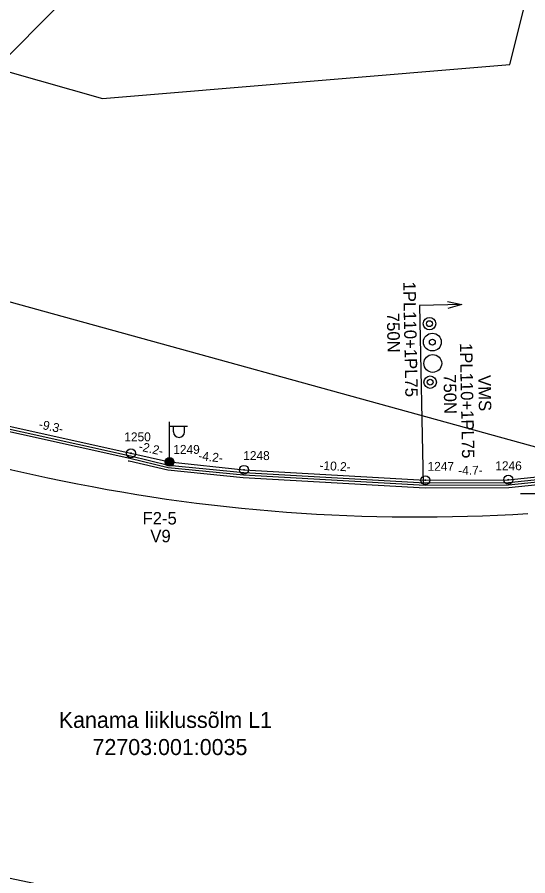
# Model space of a CAD drawing. Extents: x 528816 to 533196, y 6574767 to 6575847.
# Drawn here: x 532969.74 to 532998.41, y 6575078.53 to 6575126.75 of the extents above; entities that cross this region are included whole.
import ezdxf

# ---------------------------------------------------------------- set-up
doc = ezdxf.new("R2010")
doc.units = 0
for name, color, linetype in [('ABIJOONIS', 7, 'Continuous'), ('JOONSIDE', 7, 'Continuous'), ('KOORDPUNKT', 7, 'Continuous'), ('MOOTPIIR', 7, 'Continuous'), ('MPKAABEL', 7, 'Continuous'), ('PIIR', 7, 'Continuous'), ('POST', 7, 'Continuous'), ('TEE', 7, 'Continuous'), ('VORK', 7, 'Continuous')]:
    doc.layers.add(name, color=color, linetype=linetype)

msp = doc.modelspace()

# ---------------------------------------------------------------- linework, layer by layer
at = {"layer": 'ABIJOONIS'}
for p, q in [((532994.713, 6575110.609), (532992.334, 6575110.563)), ((532992.334, 6575110.563), (532992.529, 6575100.53))]:
    msp.add_line(p, q, dxfattribs=at)
msp.add_lwpolyline([(532993.91, 6575110.793), (532994.713, 6575110.609), (532993.917, 6575110.394)], dxfattribs=at)
for centre, radius in [((532992.888, 6575109.539), 0.35), ((532992.888, 6575109.539), 0.165), ((532993.052, 6575108.505), 0.5), ((532993.052, 6575108.505), 0.165), ((532993.075, 6575107.305), 0.5), ((532992.927, 6575106.255), 0.35), ((532992.927, 6575106.255), 0.165)]:
    msp.add_circle(centre, radius, dxfattribs=at)
at = {"layer": 'KOORDPUNKT'}
for centre, radius in [((532976.125, 6575102.259), 0.25), ((532976.125, 6575102.259), 0.025), ((532976.125, 6575102.259), 0.0221), ((532976.125, 6575102.259), 0.0191), ((532976.125, 6575102.259), 0.0161), ((532976.125, 6575102.259), 0.0132), ((532976.125, 6575102.259), 0.0102), ((532976.125, 6575102.259), 0.00726), ((532976.125, 6575102.259), 0.0043), ((532978.291, 6575101.778), 0.25), ((532978.291, 6575101.778), 0.025), ((532978.291, 6575101.778), 0.0221), ((532978.291, 6575101.778), 0.0191), ((532978.291, 6575101.778), 0.0161), ((532978.291, 6575101.778), 0.0132), ((532978.291, 6575101.778), 0.0102), ((532978.291, 6575101.778), 0.00726), ((532978.291, 6575101.778), 0.0043), ((532982.472, 6575101.332), 0.25), ((532982.472, 6575101.332), 0.025), ((532982.472, 6575101.332), 0.0221), ((532982.472, 6575101.332), 0.0191), ((532982.472, 6575101.332), 0.0161), ((532982.472, 6575101.332), 0.0132), ((532982.472, 6575101.332), 0.0102), ((532982.472, 6575101.332), 0.00726), ((532982.472, 6575101.332), 0.0043), ((532992.655, 6575100.748), 0.25), ((532997.317, 6575100.776), 0.25), ((532992.655, 6575100.748), 0.025), ((532992.655, 6575100.748), 0.0221), ((532992.655, 6575100.748), 0.0191), ((532992.655, 6575100.748), 0.0161), ((532992.655, 6575100.748), 0.0132), ((532992.655, 6575100.748), 0.0102), ((532992.655, 6575100.748), 0.00726), ((532992.655, 6575100.748), 0.0043), ((532997.317, 6575100.776), 0.025), ((532997.317, 6575100.776), 0.0221), ((532997.317, 6575100.776), 0.0191), ((532997.317, 6575100.776), 0.0161), ((532997.317, 6575100.776), 0.0132), ((532997.317, 6575100.776), 0.0102), ((532997.317, 6575100.776), 0.00726), ((532997.317, 6575100.776), 0.0043)]:
    msp.add_circle(centre, radius, dxfattribs=at)
at = {"layer": 'MOOTPIIR'}
msp.add_lwpolyline([(532734.763, 6575190.351), (532974.53, 6575122.186), (532997.411, 6575124.093), (533003.131, 6575146.973), (532931.63, 6575227.055), (532866.802, 6575214.661), (532836.295, 6575249.935), (532910.656, 6575271.862), (532960.23, 6575261.375), (533047.938, 6575137.44), (533039.358, 6575100.259), (533162.763, 6575091.564), (533193.521, 6575061.912), (533196.177, 6575045.98), (532976, 6575065.453), (532847.876, 6575091.122), (532688.11, 6575148.656)], dxfattribs=at)
at = {"layer": 'MPKAABEL'}
for points in [[(532967.038, 6575104.121), (532976.091, 6575102.112), (532978.238, 6575101.6), (532982.46, 6575101.182), (532992.651, 6575100.598), (532997.325, 6575100.626), (533001.819, 6575101.081), (533006.171, 6575102.066), (533008.922, 6575103.986), (533010.859, 6575104.575), (533013.967, 6575106.551), (533015.455, 6575108.079), (533019.65, 6575113.929), (533021.132, 6575116.434), (533022.959, 6575120.67), (533023.197, 6575124.523), (533023.834, 6575130.525), (533023.064, 6575135.095), (533021.439, 6575141.028), (533019.103, 6575146.415), (533016.076, 6575152.022), (533010.454, 6575159.819), (533004.504, 6575168.091), (532998.764, 6575176.229)], [(532967.038, 6575104.121), (532976.091, 6575102.112), (532978.238, 6575101.6), (532982.46, 6575101.182), (532992.651, 6575100.598), (532997.325, 6575100.626), (533001.819, 6575101.081), (533006.171, 6575102.066), (533008.922, 6575103.986), (533010.859, 6575104.575), (533013.967, 6575106.551), (533015.455, 6575108.079), (533019.65, 6575113.929), (533021.132, 6575116.434), (533022.959, 6575120.67), (533023.197, 6575124.523), (533023.834, 6575130.525), (533023.064, 6575135.095), (533021.439, 6575141.028), (533019.103, 6575146.415), (533016.076, 6575152.022), (533010.454, 6575159.819), (533004.504, 6575168.091), (532998.764, 6575176.229)], [(532917.054, 6575116.902), (532926.903, 6575114.207), (532931.064, 6575113.199), (532933.016, 6575113.029), (532938.814, 6575111.436), (532942.584, 6575110.045), (532946.505, 6575108.76), (532951.428, 6575107.755), (532958.549, 6575105.992), (532967.069, 6575104.268), (532976.125, 6575102.259), (532978.291, 6575101.778), (532982.472, 6575101.332), (532992.655, 6575100.748), (532997.317, 6575100.776), (533001.795, 6575101.229), (533006.042, 6575102.482)], [(532917.054, 6575116.902), (532926.903, 6575114.207), (532931.064, 6575113.199), (532933.016, 6575113.029), (532938.814, 6575111.436), (532942.584, 6575110.045), (532946.505, 6575108.76), (532951.428, 6575107.755), (532958.549, 6575105.992), (532967.069, 6575104.268), (532976.125, 6575102.259), (532978.291, 6575101.778), (532982.472, 6575101.332), (532992.655, 6575100.748), (532997.317, 6575100.776), (533001.795, 6575101.229), (533006.042, 6575102.482)], [(533008.552, 6575103.224), (533006.225, 6575101.924), (533001.843, 6575100.933), (532997.333, 6575100.476), (532992.647, 6575100.448), (532982.448, 6575101.032), (532978.214, 6575101.452), (532976.057, 6575101.966), (532967.006, 6575103.975), (532958.484, 6575105.7), (532951.356, 6575107.464)], [(533008.608, 6575103.083), (533006.279, 6575101.783), (533001.867, 6575100.785), (532997.341, 6575100.326), (532992.643, 6575100.298), (532982.435, 6575100.883), (532978.189, 6575101.304), (532976.026, 6575101.82), (532975.972, 6575101.817)]]:
    msp.add_lwpolyline(points, dxfattribs=at)
at = {"layer": 'PIIR'}
msp.add_lwpolyline([(532975.89, 6575131.33), (532958.52, 6575113.75), (533057.86, 6575086.34), (533100.33, 6575084.53), (533102.23, 6575092.07), (533055.24, 6575123.8), (533017.1, 6575160.71), (532991.15, 6575195.89), (532987.66, 6575156.64)], close=True, dxfattribs=at)
msp.add_lwpolyline([(532975.89, 6575131.33), (532958.52, 6575113.75), (533057.86, 6575086.34), (533100.33, 6575084.53), (533102.23, 6575092.07), (533055.24, 6575123.8), (533017.1, 6575160.71), (532991.15, 6575195.89), (532987.66, 6575156.64)], close=True, dxfattribs=at)
at = {"layer": 'POST'}
for p, q in [((532978.291, 6575102.028), (532978.291, 6575104.028)), ((532978.291, 6575103.778), (532979.291, 6575103.778)), ((532978.518, 6575103.457), (532978.518, 6575103.778)), ((532979.13, 6575103.457), (532979.13, 6575103.778)), ((532978.291, 6575101.778), (532978.291, 6575101.778))]:
    msp.add_line(p, q, dxfattribs=at)
for radius in [0.25, 0.225, 0.2, 0.175, 0.15, 0.125, 0.1, 0.075, 0.05, 0.025]:
    msp.add_circle((532978.291, 6575101.778), radius, dxfattribs=at)
msp.add_arc((532978.824, 6575103.457), 0.306, 180, 0, dxfattribs=at)
at = {"layer": 'TEE'}
for centre, radius, start, end in [((533136.751, 6575870.65), 787.309, 255.470277, 257.88043), ((532992.238, 6575197.682), 99, 257.88037, 273.57554), ((533140.868, 6575867.995), 808.007, 255.619907, 269.701656)]:
    msp.add_arc(centre, radius, start, end, dxfattribs=at)
at = {"layer": 'VORK'}
msp.add_line((532998, 6575100), (533002, 6575100), dxfattribs=at)

# ---------------------------------------------------------------- texts
at = {"layer": 'ABIJOONIS'}
for s, p in [('1PL110+1PL75', (532991.41, 6575111.894)), ('750N', (532990.494, 6575110.143)), ('1PL110+1PL75', (532994.592, 6575108.448)), ('750N', (532993.676, 6575106.697)), ('VMS', (532995.627, 6575106.647))]:
    msp.add_text(s, height=0.7, rotation=271.116, dxfattribs=at).set_placement(p)
at = {"layer": 'JOONSIDE'}
for s, rotation, p in [('-9.3-', 347.4893, (532970.919, 6575103.67)), ('-2.2-', 347.4896, (532976.53, 6575102.425)), ('-4.2-', 353.905, (532979.89, 6575101.886)), ('-10.2-', 356.7202, (532986.704, 6575101.339)), ('-4.7-', 0.3428, (532994.504, 6575101.049))]:
    msp.add_text(s, height=0.5, rotation=rotation, dxfattribs=at).set_placement(p)
at = {"layer": 'KOORDPUNKT'}
for s, p in [('1250', (532975.752, 6575102.933)), ('1249', (532978.502, 6575102.228)), ('1248', (532982.43, 6575101.88)), ('1247', (532992.781, 6575101.275)), ('1246', (532996.586, 6575101.31))]:
    msp.add_text(s, height=0.5, dxfattribs=at).set_placement(p)
at = {"layer": 'PIIR'}
for s, p in [('Kanama liiklussõlm L1', (532972.072, 6575086.836)), ('72703:001:0035', (532973.965, 6575085.312))]:
    msp.add_text(s, height=0.9, dxfattribs=at).set_placement(p)
at = {"layer": 'POST'}
for s, p in [('F2-5', (532976.774, 6575098.261)), ('V9', (532977.212, 6575097.261))]:
    msp.add_text(s, height=0.7, dxfattribs=at).set_placement(p)

doc.saveas('drawing.dxf')
